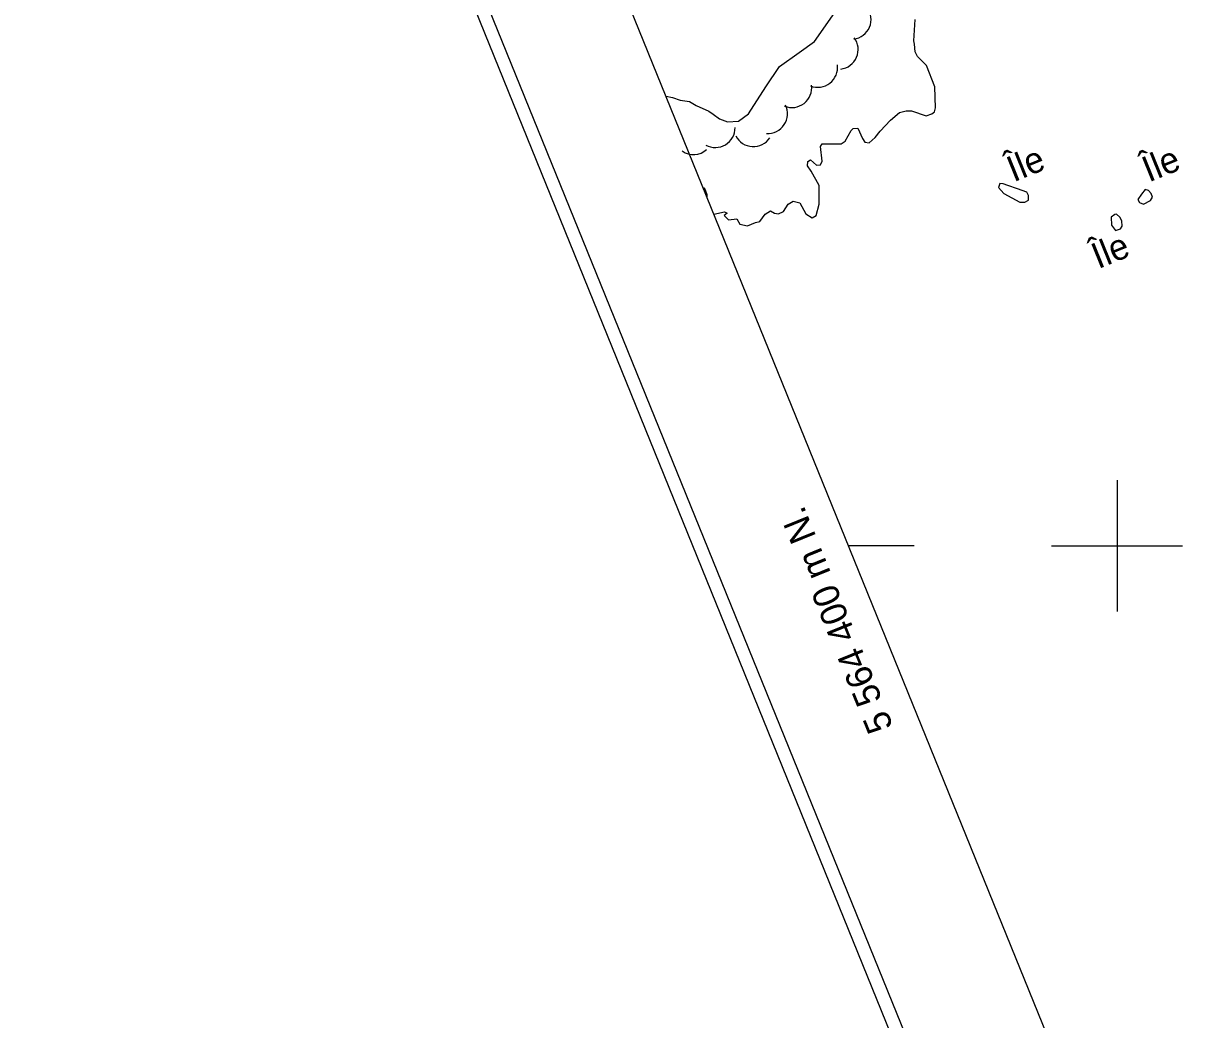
# Model space of a CAD drawing. Extents: x 362852 to 366875, y 5563573 to 5566479.
# Drawn here: x 363033.3 to 363210.6, y 5564327.8 to 5564479.6 of the extents above; entities that cross this region are included whole.
import ezdxf

# ---------------------------------------------------------------- set-up
doc = ezdxf.new("R2010")
doc.units = 0
for name, color, linetype in [('Niveau 2', 7, 'Continuous'), ('Niveau 4', 7, 'Continuous'), ('Niveau 44', 7, 'Continuous'), ('Niveau 60', 7, 'Continuous'), ('Niveau 61', 7, 'Continuous'), ('Niveau 8', 7, 'Continuous')]:
    doc.layers.add(name, color=color, linetype=linetype)

msp = doc.modelspace()

# ---------------------------------------------------------------- linework, layer by layer
at = {"layer": 'Niveau 2'}
msp.add_lwpolyline([(363131.28, 5564468.53), (363132.24, 5564468.3), (363133.41, 5564467.91), (363134.87, 5564467.71), (363135.89, 5564467.07), (363137.81, 5564466.25), (363138.45, 5564465.76), (363139.44, 5564465.05), (363140.63, 5564464.61), (363142.34, 5564464.7), (363143.82, 5564465.82), (363146.47, 5564469.95), (363148.57, 5564473.02), (363151.56, 5564475.16), (363153.92, 5564476.84), (363157.02, 5564481.27)], dxfattribs=at)
at = {"layer": 'Niveau 4'}
for points in [[(363138.58, 5564450.53), (363140.2, 5564450.91), (363140.6, 5564450.7), (363140.13, 5564450.31), (363140.79, 5564449.65), (363142.04, 5564449.8), (363142.51, 5564448.99), (363143.69, 5564448.73), (363144.92, 5564449.25), (363145.55, 5564449.39), (363146.38, 5564450.55), (363147.19, 5564451.02), (363147.82, 5564450.71), (363148.43, 5564450.6), (363149.16, 5564450.96), (363149.88, 5564452.08), (363150.64, 5564452.53), (363151.68, 5564452.28), (363152.59, 5564450.58), (363153.53, 5564449.97), (363154.13, 5564450.35), (363154.6, 5564452.06), (363154.61, 5564454.89), (363153.38, 5564457.07), (363152.84, 5564457.91), (363152.88, 5564458.56), (363153.28, 5564458.79), (363154.19, 5564457.98), (363154.79, 5564458.04), (363155.06, 5564458.6), (363154.82, 5564460.82), (363155.08, 5564461.24), (363155.58, 5564461.26), (363157.96, 5564461.26), (363158.56, 5564461.64), (363159.5, 5564463.29), (363159.81, 5564463.6), (363160.48, 5564463.64), (363161.21, 5564462.06), (363161.56, 5564461.52), (363162.23, 5564461.42), (363163.17, 5564462.19), (363163.93, 5564463.2), (363165.5, 5564464.86), (363166.85, 5564466), (363167.85, 5564466.29), (363168.68, 5564466.26), (363170.94, 5564465.52), (363171.77, 5564465.8), (363172.2, 5564466.11), (363172.32, 5564466.72), (363172.22, 5564469.95), (363170.98, 5564473.2), (363169.59, 5564474.56), (363169.22, 5564475.29), (363169.12, 5564476.44), (363169.02, 5564476.96), (363169.24, 5564480.2)], [(363136.96, 5564454.54), (363137.04, 5564454.54), (363137.22, 5564454.25), (363137.51, 5564453.55), (363137.51, 5564453.18)], [(363181.93, 5564454.61), (363182.75, 5564453.7), (363185.21, 5564452.34), (363185.96, 5564452.35), (363186.53, 5564452.65), (363186.52, 5564453.4), (363186.27, 5564453.86), (363184.85, 5564454.39), (363183.38, 5564454.91), (363182.64, 5564455.16), (363182.13, 5564455.2), (363181.93, 5564454.61)], [(363203.72, 5564453.59), (363203.18, 5564452.79), (363203.43, 5564452.33), (363204.04, 5564452.08), (363205.09, 5564452.59), (363205.43, 5564453.11), (363205.18, 5564453.7), (363204.8, 5564454.16), (363204.31, 5564454.27), (363203.72, 5564453.59)], [(363199.1, 5564450.07), (363199.18, 5564448.85), (363199.77, 5564448.03), (363200.54, 5564448.29), (363200.81, 5564448.72), (363200.73, 5564449.5), (363200.43, 5564450.06), (363199.91, 5564450.54), (363199.68, 5564450.5), (363199.1, 5564450.07)]]:
    msp.add_lwpolyline(points, dxfattribs=at)
at = {"layer": 'Niveau 44'}
for centre, start, end in [((363159.53, 5564480.21), 276.7245, 36.7025), ((363157.55, 5564475.62), 276.7245, 36.7025), ((363154.41, 5564472.86), 248.0634, 8.0413), ((363150.47, 5564469.78), 248.0634, 8.0413), ((363146.77, 5564465.83), 266.4425, 26.4205), ((363138.8, 5564463.69), 240.8163, 0.7942), ((363144.59, 5564463.82), 206.7509, 326.7288), ((363135.45, 5564462.62), 235.083, 312.2316)]:
    msp.add_arc(centre, 3, start, end, dxfattribs=at)
at = {"layer": 'Niveau 60'}
for points in [[(363470.95, 5563573.17), (366875.21, 5564954.96), (366256.48, 5566479.3), (362852.22, 5565097.5), (363470.95, 5563573.17)], [(363472.05, 5563575.77), (366872.61, 5564956.04), (366255.38, 5566476.69), (362854.83, 5565096.41), (363472.05, 5563575.77)], [(362880.89, 5565085.4), (365762.56, 5566255.07), (366364.73, 5564771.5), (366364.73, 5564771.5), (363483.08, 5563601.82), (362880.89, 5565085.4)]]:
    msp.add_lwpolyline(points, dxfattribs=at)
at = {"layer": 'Niveau 61'}
for p, q in [((363200, 5564410), (363200, 5564390)), ((363190, 5564400), (363210, 5564400))]:
    msp.add_line(p, q, dxfattribs=at)
msp.add_lwpolyline([(363169.1, 5564400), (363159.1, 5564400)], dxfattribs=at)

# ---------------------------------------------------------------- texts
msp.add_text('5 564 400 m N.', height=4, rotation=112.0921, dxfattribs=at).set_placement((363165.95, 5564372.44))
at = {"layer": 'Niveau 8'}
for p in [(363184.23, 5564455.37), (363204.84, 5564455.35), (363197.12, 5564442.14)]:
    msp.add_text('Île', height=3.93, rotation=22.09, dxfattribs=at).set_placement(p)

doc.saveas('drawing.dxf')
